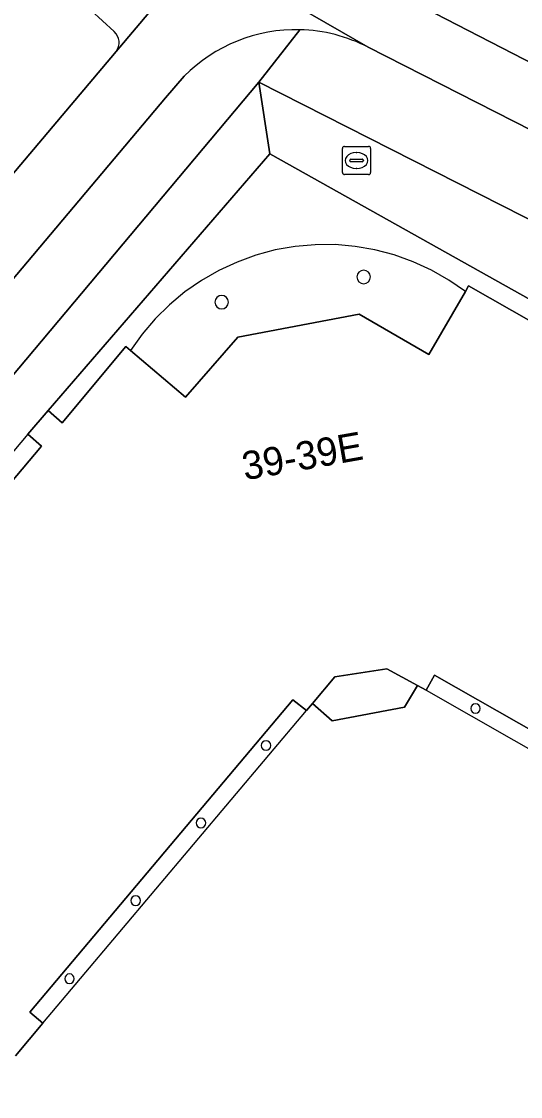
# Model space of a CAD drawing. Extents: x 160349 to 161355, y 381727 to 382854.
# Drawn here: x 160924.14 to 160941.82, y 382788.29 to 382826.35 of the extents above; entities that cross this region are included whole.
import ezdxf

# ---------------------------------------------------------------- set-up
doc = ezdxf.new("R2010")
doc.units = 0
for name, color, linetype in [('IMGEO_Berm_gesloten', 7, 'Continuous'), ('IMGEO_Brandkraan', 7, 'Continuous'), ('IMGEO_Fietspad_gesloten', 7, 'Continuous'), ('IMGEO_Pand', 7, 'Continuous'), ('IMGEO_Pand_nummerreeks', 7, 'Continuous'), ('IMGEO_Pand_overbouw', 7, 'Continuous'), ('IMGEO_Voetpad_gesloten', 7, 'Continuous'), ('IMGEO_Voetpad_open', 7, 'Continuous')]:
    doc.layers.add(name, color=color, linetype=linetype)

msp = doc.modelspace()

# ---------------------------------------------------------------- linework, layer by layer
at = {"layer": 'IMGEO_Berm_gesloten'}
for points in [[(160927.426, 382825.993), (160925.357, 382827.897)], [(160938.789, 382826.639), (160967.021, 382812.105)], [(160915.38, 382810.951), (160927.492, 382825.288)]]:
    msp.add_lwpolyline(points, dxfattribs=at)
msp.add_arc((160927.066, 382825.604), 0.53, 323.4404, 47.2562, dxfattribs=at)
at = {"layer": 'IMGEO_Brandkraan'}
for p, q in [((160935.505, 382821.005), (160935.505, 382821.857)), ((160935.58, 382821.931), (160936.432, 382821.931)), ((160936.506, 382821.857), (160936.506, 382821.005)), ((160935.807, 382821.474), (160936.205, 382821.474)), ((160935.993, 382821.711), (160936.018, 382821.711)), ((160935.764, 382821.425), (160935.764, 382821.437)), ((160936.202, 382821.388), (160935.804, 382821.388)), ((160936.016, 382821.151), (160935.991, 382821.151)), ((160936.248, 382821.437), (160936.248, 382821.425)), ((160936.432, 382820.931), (160935.58, 382820.931))]:
    msp.add_line(p, q, dxfattribs=at)
for points in [[(160935.505, 382821.005), (160935.505, 382821.857)], [(160935.58, 382821.931), (160936.432, 382821.931)], [(160936.506, 382821.857), (160936.506, 382821.005)], [(160936.432, 382820.931), (160935.58, 382820.931)]]:
    msp.add_lwpolyline(points, dxfattribs=at)
for centre, radius, start, end in [((160935.582, 382821.855), 0.0765, 91.552, 178.448), ((160935.582, 382821.855), 0.0765, 91.552, 178.448), ((160936.43, 382821.855), 0.0765, 1.552, 88.448), ((160936.43, 382821.855), 0.0765, 1.552, 88.448), ((160935.804, 382821.434), 0.0403, 85.8775, 175.7526), ((160936.209, 382821.436), 0.0386, 1.7309, 96.639), ((160935.801, 382821.424), 0.0366, 178.938, 274.7102), ((160936.205, 382821.431), 0.043, 264.8664, 352.4533), ((160935.582, 382821.007), 0.0765, 181.552, 268.448), ((160935.582, 382821.007), 0.0765, 181.552, 268.448), ((160936.43, 382821.007), 0.0765, 271.552, 358.448), ((160936.43, 382821.007), 0.0765, 271.552, 358.448)]:
    msp.add_arc(centre, radius, start, end, dxfattribs=at)
for centre, major_axis, ratio, start_param, end_param in [((160935.992, 382821.431), (-0.387, 0.002), 0.722429, 4.712389, 7.853982), ((160936.017, 382821.431), (-0.39, 0.002), 0.717154, 1.570796, 4.712389)]:
    msp.add_ellipse(centre, major_axis=major_axis, ratio=ratio, start_param=start_param, end_param=end_param, dxfattribs=at)
at = {"layer": 'IMGEO_Fietspad_gesloten'}
for points in [[(160927.833, 382831.002), (160930.034, 382829.122), (160936.421, 382825.439), (160966.056, 382810.361)], [(160936.421, 382825.439), (160930.034, 382829.122)], [(160930.069, 382828.341), (160927.492, 382825.288), (160915.38, 382810.951), (160915.536, 382810.83), (160917.295, 382809.465), (160917.629, 382809.872), (160929.236, 382823.655), (160929.904, 382824.414)], [(160967.021, 382812.105), (160938.789, 382826.639), (160935.445, 382828.66)]]:
    msp.add_lwpolyline(points, dxfattribs=at)
for centre, radius, start, end in [((160933.86, 382820.492), 5.571, 88.5706, 135.2491), ((160933.862, 382820.501), 5.561, 62.6046, 88.5893)]:
    msp.add_arc(centre, radius, start, end, dxfattribs=at)
at = {"layer": 'IMGEO_Pand'}
for points in [[(160943.047, 382815.25), (160939.977, 382816.992), (160939.862, 382816.794), (160938.563, 382814.568), (160936.105, 382815.992), (160931.802, 382815.181), (160929.952, 382813.056), (160928.004, 382814.7), (160927.828, 382814.848), (160925.573, 382812.142), (160925.082, 382812.582), (160924.367, 382811.736), (160924.851, 382811.314), (160914.105, 382798.563)], [(160923.923, 382789.734), (160924.888, 382790.889), (160924.427, 382791.276), (160933.752, 382802.338), (160934.233, 382801.954), (160934.443, 382802.203), (160935.239, 382803.149), (160937.084, 382803.436), (160938.169, 382802.844), (160938.468, 382802.681), (160938.774, 382803.213), (160954.469, 382794.272)]]:
    msp.add_lwpolyline(points, dxfattribs=at)
for centre, radius, start, end in [((160936.26, 382817.309), 0.24, 0, 180), ((160936.26, 382817.309), 0.24, 180, 0), ((160931.229, 382816.414), 0.24, 0, 180), ((160931.229, 382816.414), 0.24, 180, 0), ((160940.221, 382802.029), 0.17, 360, 180), ((160940.221, 382802.029), 0.17, 180, 0), ((160932.801, 382800.719), 0.17, 360, 180), ((160932.801, 382800.719), 0.17, 180, 0), ((160930.494, 382797.976), 0.17, 0, 180), ((160930.494, 382797.976), 0.17, 180, 0), ((160928.182, 382795.227), 0.17, 0, 180), ((160928.182, 382795.227), 0.17, 180, 0), ((160925.837, 382792.462), 0.17, 0, 180), ((160925.837, 382792.462), 0.17, 180, 360)]:
    msp.add_arc(centre, radius, start, end, dxfattribs=at)
at = {"layer": 'IMGEO_Pand_overbouw'}
for points in [[(160929.952, 382813.056), (160931.802, 382815.181), (160936.105, 382815.992), (160938.563, 382814.568), (160939.862, 382816.794), (160939.277, 382817.198), (160938.659, 382817.55), (160938.013, 382817.847), (160937.344, 382818.088), (160936.656, 382818.269), (160935.956, 382818.391), (160935.247, 382818.451), (160934.536, 382818.45), (160933.828, 382818.387), (160933.128, 382818.264), (160932.441, 382818.08), (160931.772, 382817.837), (160931.127, 382817.538), (160930.51, 382817.184), (160929.927, 382816.778), (160929.38, 382816.323), (160928.875, 382815.822), (160928.415, 382815.28), (160928.004, 382814.7)], [(160924.851, 382811.314), (160924.367, 382811.736), (160913.616, 382798.977), (160914.105, 382798.563)], [(160938.468, 382802.681), (160954.164, 382793.737), (160954.469, 382794.272), (160938.774, 382803.213)], [(160934.233, 382801.954), (160933.752, 382802.338), (160924.427, 382791.276), (160924.888, 382790.889)]]:
    msp.add_lwpolyline(points, close=True, dxfattribs=at)
at = {"layer": 'IMGEO_Voetpad_gesloten'}
for points in [[(160927.492, 382825.288), (160930.069, 382828.341)], [(160925.357, 382827.897), (160927.426, 382825.993)]]:
    msp.add_lwpolyline(points, dxfattribs=at)
msp.add_arc((160927.066, 382825.604), 0.53, 323.4404, 47.2562, dxfattribs=at)
at = {"layer": 'IMGEO_Voetpad_open'}
for points in [[(160889.177, 382748.12), (160889.998, 382750), (160892.318, 382755.311), (160895.194, 382761.896), (160899.803, 382772.449), (160903.223, 382780.421), (160909.07, 382794.094), (160911.098, 382798.836), (160916.327, 382804.904), (160932.549, 382824.2), (160933.999, 382826.061)], [(160933.999, 382826.061), (160932.549, 382824.2), (160963.053, 382808.729), (160961.337, 382805.55), (160963.954, 382803.686), (161000, 382780.699), (161009.239, 382774.807), (161015.308, 382770.955), (161016.151, 382772.289), (161020.859, 382769.438), (161021.404, 382769.082), (161025.262, 382766.044), (161042.286, 382752.336)], [(160966.056, 382810.361), (160936.421, 382825.439)], [(160929.904, 382824.414), (160929.236, 382823.655), (160917.629, 382809.872), (160917.295, 382809.465), (160913.575, 382804.932)], [(160963.954, 382803.686), (160961.337, 382805.55), (160960.685, 382804.414), (160961.338, 382804.055), (160962.004, 382803.398), (160962.275, 382802.48), (160961.997, 382801.54), (160960.463, 382798.873), (160959.53, 382797.252), (160958.863, 382797.636), (160956.044, 382792.669), (160954.164, 382793.737), (160954.469, 382794.272), (160938.774, 382803.213), (160938.468, 382802.681), (160938.169, 382802.844), (160937.707, 382802.072), (160935.148, 382801.595), (160934.443, 382802.203), (160934.233, 382801.954), (160933.752, 382802.338), (160924.427, 382791.276), (160924.888, 382790.889), (160923.923, 382789.734)]]:
    msp.add_lwpolyline(points, dxfattribs=at)
for points in [[(160924.851, 382811.314), (160924.367, 382811.736), (160925.082, 382812.582), (160932.934, 382821.67), (160932.549, 382824.2), (160916.327, 382804.904), (160911.098, 382798.836), (160909.07, 382794.094), (160912.862, 382797.035), (160913.243, 382797.851), (160912.91, 382798.147), (160913.616, 382798.977), (160914.105, 382798.563)], [(160932.549, 382824.2), (160932.934, 382821.67), (160943.376, 382815.827), (160944.344, 382815.274), (160944.008, 382814.724), (160958.549, 382806.459), (160958.827, 382806.988), (160961.337, 382805.55), (160963.053, 382808.729)], [(160932.934, 382821.67), (160925.082, 382812.582), (160925.573, 382812.142), (160927.828, 382814.848), (160928.004, 382814.7), (160929.952, 382813.056), (160931.802, 382815.181), (160936.105, 382815.992), (160938.563, 382814.568), (160939.862, 382816.794), (160939.977, 382816.992), (160943.047, 382815.25), (160943.376, 382815.827)], [(160934.443, 382802.203), (160935.148, 382801.595), (160937.707, 382802.072), (160938.169, 382802.844), (160937.084, 382803.436), (160935.239, 382803.149)]]:
    msp.add_lwpolyline(points, close=True, dxfattribs=at)
for centre, radius, start, end in [((160933.86, 382820.492), 5.571, 88.5706, 135.2491), ((160933.862, 382820.501), 5.561, 62.6046, 88.5893), ((160936.26, 382817.309), 0.24, 0, 180), ((160936.26, 382817.309), 0.24, 180, 0), ((160931.229, 382816.414), 0.24, 0, 180), ((160931.229, 382816.414), 0.24, 180, 0), ((160940.221, 382802.029), 0.17, 360, 180), ((160940.221, 382802.029), 0.17, 180, 0), ((160932.801, 382800.719), 0.17, 360, 180), ((160932.801, 382800.719), 0.17, 180, 0), ((160930.494, 382797.976), 0.17, 0, 180), ((160930.494, 382797.976), 0.17, 180, 0), ((160928.182, 382795.227), 0.17, 0, 180), ((160928.182, 382795.227), 0.17, 180, 0), ((160925.837, 382792.462), 0.17, 0, 180), ((160925.837, 382792.462), 0.17, 180, 360)]:
    msp.add_arc(centre, radius, start, end, dxfattribs=at)

# ---------------------------------------------------------------- texts
at = {"layer": 'IMGEO_Pand_nummerreeks'}
msp.add_text('39-39E', height=1, rotation=10.0367, dxfattribs=at).set_placement((160932.048, 382810.105))

doc.saveas('drawing.dxf')
